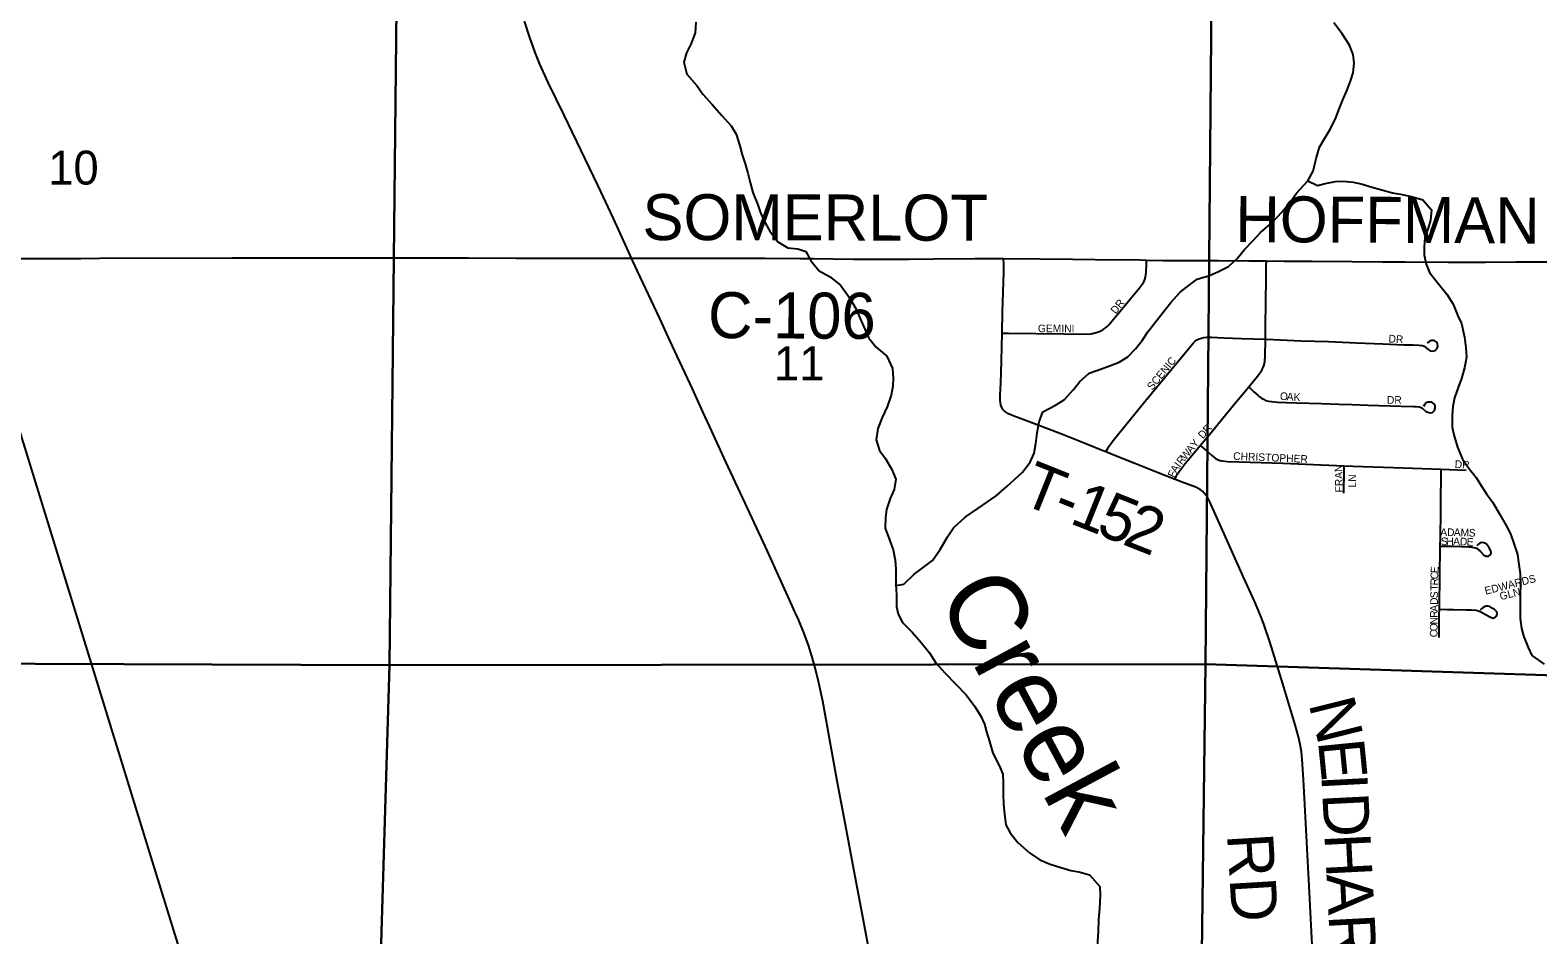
# Model space of a CAD drawing. Extents: x 1584893 to 1934202, y 663575 to 1091909.
# Drawn here: x 1795896 to 1805722, y 919483 to 925382 of the extents above; entities that cross this region are included whole.
import ezdxf

# ---------------------------------------------------------------- set-up
doc = ezdxf.new("R2010")
doc.units = 0
for name, color, linetype in [('GM_X_County_Road', 7, 'Continuous'), ('GM_X_County_Road_Text', 7, 'Continuous'), ('GM_X_Minor_River', 7, 'Continuous'), ('GM_X_Minor_River_Text', 7, 'Continuous'), ('GM_X_Rail_Line', 7, 'Continuous'), ('GM_X_Section', 7, 'Continuous'), ('GM_X_Section_Text', 7, 'Continuous'), ('GM_X_State_Route', 7, 'Continuous'), ('GM_X_Township_Road', 7, 'Continuous'), ('GM_X_Township_Road_Text', 7, 'Continuous'), ('GM_X_Township_Subdivision', 7, 'Continuous'), ('GM_X_Township_Subdivision_Text', 7, 'Continuous')]:
    doc.layers.add(name, color=color, linetype=linetype)

msp = doc.modelspace()

# ---------------------------------------------------------------- linework, layer by layer
at = {"layer": 'GM_X_County_Road'}
for points in [[(1795667.9, 923892.3), (1796225.8, 923894.1), (1796472, 923896.7), (1796767.3, 923895.8), (1797210.4, 923897.5), (1797374.4, 923896.8), (1797571.4, 923897.4), (1797932.3, 923896.6), (1798178.4, 923897.6), (1798391.7, 923897.4), (1798752.7, 923896.9), (1799064.5, 923896.5), (1799343.4, 923895.4), (1799606, 923894.9), (1799761.9, 923896.5), (1799815.4, 923895.5)], [(1799815.4, 923895.5), (1799848.2, 923895.3), (1799915.6, 923894.9)], [(1799915.6, 923894.9), (1799916, 923894.9), (1800080.4, 923895.6), (1800211.7, 923896.5), (1800375.7, 923896.3), (1800687.6, 923895.9), (1800912.6, 923893.7)], [(1800912.6, 923893.7), (1800999.4, 923892.8), (1801261.9, 923888.7), (1801426.1, 923888.1), (1801623, 923888.7), (1801787.1, 923890.1), (1802049.6, 923892.9), (1802180.8, 923892.5), (1802240.7, 923892.3)], [(1802240.7, 923892.3), (1802476.3, 923891.5), (1802689.6, 923888), (1802837.3, 923886.2), (1803132.6, 923883.7), (1803172.5, 923883)], [(1803172.5, 923883), (1803280.3, 923880.9), (1803411.6, 923880.7), (1803641.4, 923880.4), (1803838.3, 923878.9), (1803953.3, 923877.3)], [(1803953.3, 923877.3), (1804068, 923875.6), (1804248.6, 923875), (1804511.1, 923872.7), (1804708.1, 923871.9), (1804855.7, 923871.1), (1805134.8, 923869.3), (1805381, 923870), (1805578, 923871.2), (1805758.4, 923871.9), (1805922.6, 923871.6), (1806152.4, 923872), (1806447.8, 923873.3), (1806611.8, 923872.7), (1806841.7, 923874.1), (1807005.7, 923874.2), (1807382.8, 923869.7), (1807514.3, 923872.3), (1807610.2, 923873.6)]]:
    msp.add_lwpolyline(points, dxfattribs=at)
at = {"layer": 'GM_X_Minor_River'}
for points in [[(1800233.5, 925435.5), (1800230.6, 925365.5), (1800203.6, 925295.8), (1800174.7, 925234.2), (1800155.9, 925174.4), (1800176.8, 925096.1), (1800241.7, 925021.2), (1800281, 924964.6), (1800342, 924897.7), (1800405, 924826.8), (1800464.1, 924758), (1800497.3, 924703.5), (1800522.3, 924629.1), (1800537.4, 924568.9), (1800556.6, 924510.6), (1800573.8, 924450.3), (1800588.9, 924388.1), (1800606, 924323.8), (1800638.9, 924243.3), (1800656.2, 924191), (1800689.2, 924122.5), (1800716.5, 924072.1), (1800769.5, 924001.4), (1800835, 923962.4), (1800898.9, 923955.6), (1800950.6, 923938.8), (1800985.8, 923876.3), (1801038.9, 923813.6), (1801106.4, 923776.6), (1801177.6, 923719.6), (1801234.5, 923640.8), (1801277.5, 923568.2), (1801310.4, 923491.7), (1801335.6, 923433.3), (1801362.7, 923372.9), (1801409.9, 923314.2), (1801479.1, 923257.2), (1801516, 923176.7), (1801521.1, 923112.6), (1801518.4, 923060.6), (1801507.6, 923002.7), (1801480.5, 922925), (1801449.5, 922857.4), (1801420.5, 922783.8), (1801409.5, 922709.9), (1801432.5, 922641.5), (1801467.8, 922591), (1801508.8, 922522.4), (1801537.9, 922454), (1801526.9, 922386.1), (1801502.1, 922328.4), (1801477.1, 922256.7), (1801470.4, 922204.8), (1801469.4, 922134.8), (1801496.3, 922058.4), (1801521.4, 921994), (1801534.5, 921925.8), (1801537.7, 921867.7), (1801537, 921817.7), (1801538.3, 921767.6), (1801543.3, 921697.5), (1801542.3, 921623.5), (1801553.6, 921573.3), (1801580.8, 921518.9), (1801643.9, 921456), (1801703, 921389.2), (1801758.1, 921322.4), (1801799.1, 921255.8), (1801858.2, 921190.9), (1801929.2, 921117.9), (1801996.2, 921047), (1802053.1, 920972.2), (1802092.3, 920909.6), (1802115.5, 920857.2), (1802128.8, 920807), (1802147.9, 920742.7), (1802170.9, 920668.4), (1802211.8, 920587.8), (1802235, 920531.4), (1802238.2, 920473.4), (1802237.2, 920403.3), (1802240.2, 920333.3)], [(1801538.8, 921759.9), (1801590.3, 921768.9), (1801657.2, 921834), (1801707.7, 921871.4), (1801776.5, 921924.4), (1801827.5, 921995.8), (1801874.6, 922079.2), (1801913.4, 922136.7), (1801990.4, 922205.7), (1802073.2, 922262.5), (1802135.8, 922305.7), (1802192.4, 922344.9), (1802261.2, 922406), (1802311.8, 922451.4), (1802362.5, 922500.7), (1802413.4, 922566), (1802440.3, 922623.7), (1802451.1, 922687.6), (1802460.1, 922757.5), (1802471.1, 922827.4), (1802496, 922893.1), (1802578.7, 922937.9), (1802635.1, 922971.2), (1802698.1, 923040.4), (1802736.8, 923091.9), (1802797.5, 923145.1), (1802877.9, 923174), (1802936.3, 923195.2), (1802992.5, 923216.4), (1803049, 923251.7), (1803099.8, 923305), (1803142.5, 923358.4), (1803179.3, 923416), (1803226.1, 923473.4), (1803289.3, 923554.5), (1803330, 923606), (1803390.9, 923673.2), (1803449.6, 923720.4), (1803502.1, 923757.7), (1803582.5, 923782.6), (1803640.8, 923807.8), (1803705.3, 923841), (1803762, 923894.2), (1803810.8, 923951.6), (1803867.6, 924010.8), (1803914.4, 924062.2), (1803991.3, 924127.2), (1804054.2, 924194.4), (1804109.1, 924259.7), (1804149.9, 924319.2), (1804223.1, 924400.2), (1804257.9, 924461.8), (1804277.1, 924545.5), (1804300.1, 924619.3), (1804333, 924678.8), (1804365.7, 924732.4), (1804402.7, 924804), (1804425.6, 924863.7), (1804450.4, 924927.4), (1804479.4, 924993), (1804502.1, 925048.7), (1804518.9, 925104.5), (1804525.8, 925166.5), (1804518.6, 925224.6), (1804495.4, 925285), (1804446.4, 925357.7), (1804393.5, 925430.4)], [(1804223.1, 924400.2), (1804286.7, 924369.3), (1804336.8, 924382.6), (1804403, 924395.7), (1804455, 924397), (1804519, 924392.1), (1804578.8, 924377.3), (1804634.5, 924360.5), (1804696.3, 924343.7), (1804776, 924322.6), (1804827.8, 924311.8), (1804899.6, 924296.9), (1804973.3, 924275.8), (1805028.4, 924211.1), (1805023.5, 924143.1), (1805006.8, 924091.3), (1804985.9, 924029.5), (1804981.1, 923969.6), (1804982.3, 923915.5), (1804993.5, 923857.3), (1805016.7, 923803), (1805075.7, 923728.1), (1805128.8, 923661.4), (1805169.8, 923594.8), (1805200.8, 923520.3), (1805224.1, 923470), (1805244.8, 923379.6), (1805251.9, 923311.5), (1805257, 923249.4), (1805244, 923179.5), (1805225.1, 923111.8), (1805202.2, 923052), (1805179.3, 922984.3), (1805168.5, 922928.4), (1805163.7, 922870.5), (1805164.6, 922794.4), (1805173.9, 922744.2), (1805198.8, 922661.9), (1805231.7, 922585.4), (1805276.8, 922518.7), (1805320.1, 922466.1), (1805355.3, 922409.6), (1805388.6, 922359.1), (1805429.8, 922302.5), (1805474.7, 922223.8), (1805515.7, 922153.2), (1805544.9, 922096.8), (1805567.9, 922028.5), (1805589, 921962.1), (1805596.3, 921912), (1805607.3, 921837.8), (1805610.3, 921769.8), (1805607.4, 921701.8), (1805606.3, 921623.7), (1805607.2, 921545.7), (1805616.3, 921481.5), (1805631.5, 921425.3), (1805658.5, 921356.9), (1805683.8, 921304.5), (1805763, 921247.4)], [(1802240.2, 920333.3), (1802245.3, 920269.2), (1802254.4, 920201), (1802283.6, 920148.6), (1802332.7, 920083.9), (1802409.8, 920016.8), (1802477.2, 919971.8), (1802542.8, 919942.9), (1802612.5, 919921.9), (1802678.2, 919903), (1802730.1, 919894.3), (1802799.8, 919873.3), (1802866.7, 919798.4), (1802869.9, 919738.3), (1802864.7, 919654.3), (1802859.7, 919582.4), (1802856.6, 919504.4), (1802851.2, 919406.4)]]:
    msp.add_lwpolyline(points, dxfattribs=at)
at = {"layer": 'GM_X_Rail_Line'}
msp.add_lwpolyline([(1797744, 916556.4), (1796673.7, 920025.1), (1795480.6, 923890.3), (1793832.4, 929222.5), (1792931.7, 932136.8), (1792629, 933119.3)], dxfattribs=at)
at = {"layer": 'GM_X_Section'}
for points in [[(1793094.8, 926563.4), (1798294.5, 926551.8), (1798237.6, 921241.3), (1793038.5, 921261)], [(1798294.5, 926551.8), (1803603.3, 926543), (1803556.5, 921248.3), (1798237.6, 921241.3)], [(1803603.3, 926543), (1808922.1, 926500), (1808825.5, 921249.6), (1806176.5, 921164.1), (1803556.5, 921248.3)], [(1793038.5, 921261), (1798237.6, 921241.3), (1798078.7, 915947.4), (1792936, 915936.9)], [(1798237.6, 921241.3), (1803556.5, 921248.3), (1803489.6, 915935.8), (1798078.7, 915947.4)], [(1803556.5, 921248.3), (1806176.5, 921164.1), (1808825.5, 921249.6), (1808826.5, 921093.6), (1808780.3, 915903), (1803489.6, 915935.8)]]:
    msp.add_lwpolyline(points, close=True, dxfattribs=at)
at = {"layer": 'GM_X_State_Route'}
msp.add_lwpolyline([(1801390, 919240.2), (1801320.4, 919611.7), (1801264.8, 919909.4), (1801209.7, 920199.6), (1801158.3, 920473.7), (1801114.6, 920715.9), (1801061.2, 921006.4), (1801034.4, 921134.7), (1801014.8, 921214.2), (1800992.5, 921292.9), (1800967.7, 921371), (1800940, 921448), (1800903.1, 921539), (1800885.9, 921576.6), (1800878.2, 921593), (1800864.4, 921623.4), (1800689.7, 922007.8), (1800525.3, 922363.2), (1800430.6, 922566.5), (1800339.6, 922766.9), (1800280.9, 922894.4), (1800212.1, 923042.7), (1800164, 923146.6), (1800113.1, 923256), (1800067.8, 923354.1), (1799999.4, 923502.7), (1799854.9, 923809.9), (1799824.4, 923875.9), (1799815.4, 923895.5), (1799806.3, 923915.2), (1799697.3, 924154), (1799594.9, 924372.3), (1799375.8, 924827.9), (1799272.2, 925040.9), (1799217.8, 925160), (1799186.6, 925235.6), (1799152, 925333.6), (1799117.7, 925441.3)], dxfattribs=at)
at = {"layer": 'GM_X_Township_Road'}
for points in [[(1802230.9, 923406.4), (1802233.9, 923542.4), (1802240.8, 923804.7), (1802240.8, 923854.4), (1802240.7, 923892.3)], [(1802906.1, 922631.8), (1802882.4, 922641.8), (1802775.8, 922683.9), (1802623.9, 922744.9), (1802532.2, 922780.6), (1802424.7, 922821.3), (1802302.2, 922868.1), (1802272.3, 922880.6), (1802258.5, 922888.4), (1802246.3, 922897.9), (1802236.2, 922909.2), (1802228.5, 922922.4), (1802223.3, 922937), (1802220.2, 922952.5), (1802218.9, 922968.5), (1802218.7, 923001), (1802221.9, 923082.9), (1802223.6, 923148.6), (1802228.8, 923312.6), (1802230.9, 923406.4)], [(1803357.6, 922453.2), (1803247.9, 922496.1), (1803095.2, 922556.5), (1802957.8, 922609.8), (1802906.1, 922631.8)], [(1804254.8, 919331.8), (1804233.4, 919758), (1804194.7, 920495.6), (1804187.2, 920626.8), (1804182.1, 920676.1), (1804173.9, 920724.9), (1804162.8, 920773.1), (1804141.3, 920852.5), (1804112.3, 920946.8), (1804060.2, 921118.9), (1803976.6, 921387.9), (1803934.8, 921514.2), (1803911.4, 921575.3), (1803874.7, 921658.9), (1803804.3, 921814.7), (1803722.8, 921996.1), (1803657.8, 922141.9), (1803583.7, 922306.8), (1803568.2, 922336.1), (1803559.2, 922350.4), (1803548.6, 922363.7), (1803536.3, 922375.5), (1803522.7, 922385.7), (1803508.1, 922394.2), (1803492.9, 922401.2), (1803415.9, 922430.4), (1803357.6, 922453.2)]]:
    msp.add_lwpolyline(points, dxfattribs=at)
at = {"layer": 'GM_X_Township_Subdivision'}
for points in [[(1802230.9, 923406.4), (1802271.3, 923405.8), (1802451.5, 923403.5), (1802631.7, 923401.9), (1802779.2, 923400.9), (1802811.8, 923403.1), (1802828, 923406), (1802843.8, 923410.2), (1802859.2, 923415.6), (1802874.1, 923422.5), (1802888.3, 923430.6), (1802901.7, 923440), (1802914.5, 923450.4), (1802926.5, 923461.5), (1802937.7, 923473.4), (1803125.1, 923701.2), (1803145.3, 923727.1), (1803153.9, 923740.9), (1803160.7, 923755.8), (1803165.3, 923771.5), (1803167.9, 923787.7), (1803169.4, 923804), (1803171.4, 923853.1), (1803172.5, 923883)], [(1803946.2, 923366.6), (1803947.4, 923452.4), (1803951.1, 923763.7), (1803952.7, 923845.6), (1803953.3, 923877.3)], [(1802906.1, 922631.8), (1802918.6, 922653.5), (1802926.7, 922667.7), (1802955.2, 922707.5), (1803047.4, 922822.5), (1803152.2, 922948.9), (1803257, 923075.1), (1803371, 923214.7), (1803475.2, 923341.3), (1803487, 923352.6), (1803500.4, 923362), (1803515, 923369.3), (1803530.4, 923374.5), (1803546.4, 923377.9), (1803562.7, 923379.8), (1803595.4, 923379.9), (1803676.6, 923376.6), (1803791.2, 923372.5), (1803946.2, 923366.6)], [(1803837.6, 923056.8), (1803904.1, 923137.9), (1803922.7, 923164.1), (1803930.3, 923178.1), (1803936.3, 923192.6), (1803940.4, 923207.8), (1803942.8, 923223.5), (1803944.6, 923255.9), (1803946.2, 923366.6)], [(1803946.2, 923366.6), (1803954.3, 923366.4), (1804179.9, 923356.3), (1804357.2, 923351.3), (1804540.6, 923343.2), (1804711.8, 923337.1), (1804848.3, 923331), (1804909.4, 923330), (1804948.2, 923329), (1804967.5, 923327), (1804981.6, 923321.3), (1805006.4, 923299.6), (1805020.6, 923291.7), (1805036.6, 923289.3), (1805052.2, 923293.7), (1805064.2, 923304.6), (1805070.1, 923319.8), (1805068.8, 923336), (1805060.2, 923349.7), (1805046.1, 923357.6), (1805030, 923357.9), (1805015, 923351.4), (1805001.5, 923342.1)], [(1803521.1, 922673.4), (1803581.3, 922745.9), (1803748.4, 922947.9), (1803837.6, 923056.8)], [(1803837.6, 923056.8), (1803860.7, 923034.3), (1803872.2, 923023), (1803897.5, 923002.1), (1803907, 922993.6), (1803922.2, 922982.3), (1803933.5, 922975.2), (1803947.7, 922968.1), (1803967.1, 922963), (1803986.5, 922961), (1804028.2, 922956.9), (1804083.2, 922954.9), (1804151.5, 922951.8), (1804311.8, 922948.7), (1804425.6, 922943.8), (1804512.2, 922940.7), (1804617.1, 922936.7), (1804832.1, 922930.6), (1804911.6, 922928.6), (1804930.9, 922928.6), (1804950.4, 922926.4), (1804965.1, 922919.6), (1804990.4, 922898.5), (1805004.5, 922890.2), (1805020.7, 922886.7), (1805036.2, 922890.1), (1805047.9, 922901.2), (1805053.9, 922916.5), (1805053.2, 922932.9), (1805044.9, 922946.6), (1805031.6, 922955.6), (1805015.4, 922957.4), (1805004.3, 922956.1), (1804994.1, 922951), (1804983.9, 922939.8), (1804976.8, 922928.6)], [(1803357.6, 922453.2), (1803363, 922466.7), (1803374.2, 922488.1), (1803383.9, 922504.6), (1803424.2, 922556.8), (1803521.1, 922673.4)], [(1803521.1, 922673.4), (1803557.6, 922642.4), (1803595.2, 922610.6), (1803620.9, 922590.1), (1803635, 922582), (1803650.4, 922576.5), (1803666.3, 922573), (1803699, 922570), (1803846.6, 922564.9), (1804059.7, 922557.6), (1804458.9, 922542.3)], [(1804457.3, 922362.4), (1804457.3, 922396.1), (1804459.5, 922480.3), (1804459.2, 922497.2), (1804459.1, 922513.5), (1804458.9, 922542.3)], [(1804458.9, 922542.3), (1804518.6, 922540.1), (1804780.8, 922529.8), (1805093, 922518.7)], [(1805086.3, 922016.7), (1805087.4, 922072), (1805089, 922246), (1805091, 922349.9), (1805093, 922443.7), (1805093, 922500.7), (1805093, 922518.7)], [(1805093, 922518.7), (1805256.1, 922512.8)], [(1805081, 921606.1), (1805082.1, 921666.1), (1805083, 921787.5), (1805084, 921859.8), (1805085.5, 921973.6), (1805086.3, 922016.7)], [(1805086.3, 922016.7), (1805110.5, 922016.8), (1805161.4, 922016.8), (1805225, 922014.8), (1805273.5, 922013.7), (1805289.8, 922012.7), (1805306.1, 922008.7), (1805321.4, 922003.7), (1805335, 921994.2), (1805347.5, 921983.3), (1805370.5, 921959.2), (1805384.7, 921951.5), (1805400.5, 921951.9), (1805413.3, 921961.7), (1805418.2, 921971), (1805418.1, 921976.7), (1805414.3, 921992.2), (1805405.9, 922006.3), (1805396.1, 922019.6), (1805384.4, 922031.6), (1805370.8, 922039.5), (1805355, 922040.4), (1805343.8, 922037.2), (1805334.6, 922030), (1805325.5, 922019.8)], [(1805081, 921606.1), (1805126.9, 921605.1), (1805171.5, 921604.7), (1805254.2, 921603.1), (1805290.9, 921603.1), (1805320.4, 921600.4), (1805336.3, 921596.4), (1805351.5, 921589.8), (1805408.7, 921556.2), (1805423.8, 921549.9), (1805430.5, 921548.2), (1805441.7, 921551.2), (1805451.9, 921560.4), (1805455, 921568.5), (1805457.1, 921577.3), (1805455, 921588.9), (1805447.8, 921596), (1805439.6, 921603.8), (1805425.5, 921612.8), (1805410.9, 921620.7), (1805395.3, 921626.1), (1805389.8, 921626.3), (1805385.7, 921626.6), (1805376.5, 921623.5), (1805366.3, 921617.4), (1805357.1, 921611.3), (1805346.9, 921602.1)], [(1805078.9, 921420.9), (1805079.2, 921437.3), (1805079, 921569.4), (1805081, 921606.1)]]:
    msp.add_lwpolyline(points, dxfattribs=at)

# ---------------------------------------------------------------- texts
at = {"layer": 'GM_X_County_Road_Text'}
for s, rotation, p in [('SOMERLOT', 359.87574, (1799886.3, 924013.6)), ('HOFFMAN', 359.72038, (1803750.3, 924000.4)), ('C-106', 359.72712, (1800313.6, 923374.3))]:
    msp.add_text(s, height=300, rotation=rotation, dxfattribs=at).set_placement(p)
at = {"layer": 'GM_X_Minor_River_Text'}
msp.add_text('Creek', height=500.06, rotation=298.147, dxfattribs=at).set_placement((1801802.2, 921691.3))
at = {"layer": 'GM_X_Section_Text'}
for s, p in [('10', (1796013.7, 924375.5)), ('11', (1800743.7, 923099.5))]:
    msp.add_text(s, height=221, rotation=0.00001, dxfattribs=at).set_placement(p)
at = {"layer": 'GM_X_Township_Road_Text'}
for s, rotation, p in [('T', 338.19939, (1802339.4, 922299.6)), ('1', 338.20558, (1802662.2, 922170.4)), ('-', 338.19134, (1802547.7, 922216.2)), ('5', 338.2116, (1802833.8, 922101.8)), ('2', 338.27954, (1803005.8, 922033.1)), ('N', 284.01417, (1804227.1, 920990.8)), ('E', 275.64919, (1804289, 920746.1)), ('I', 273.04562, (1804310.9, 920526.4)), ('D', 272.92645, (1804317.4, 920403.5)), ('RD', 273.45328, (1803696.1, 920137.7)), ('H', 272.91553, (1804330.9, 920139.8)), ('A', 272.9119, (1804344.3, 919876.2)), ('R', 273.00149, (1804357.8, 919612))]:
    msp.add_text(s, height=300, rotation=rotation, dxfattribs=at).set_placement(p)
at = {"layer": 'GM_X_Township_Subdivision_Text'}
for s, rotation, p in [('DR', 51.33663, (1802971.5, 923527.4)), ('GEMINI', 0.00001, (1802464.1, 923412.2)), ('DR', 356.98902, (1804748.1, 923346.1)), ('SCENIC', 50.79243, (1803209.2, 923030.3)), ('O', 355.73373, (1804040, 922972.1)), ('A', 355.74729, (1804083.9, 922968.9)), ('K', 357.27925, (1804129.2, 922965.5)), ('DR', 0.00001, (1804738.8, 922945.7)), ('DR', 48.81407, (1803539.5, 922713.9)), ('Y', 50.20672, (1803490.6, 922653.5)), ('R', 51.83322, (1803401.7, 922544.7)), ('W', 50.38171, (1803426, 922575.6)), ('A', 50.20002, (1803462.4, 922619.7)), ('CHRISTOPHER', 357.59032, (1803736, 922580.5)), ('F', 66.35654, (1803353, 922460.4)), ('A', 58.20777, (1803366.2, 922491)), ('I', 53.19132, (1803388.7, 922527.4)), ('FRAN', 91.54102, (1804452.4, 922368.4)), ('DR', 356.82219, (1805179.4, 922527.7)), ('LN', 90, (1804537.3, 922399.6)), ('A', 359.65024, (1805086.4, 922083.4)), ('D', 359.64368, (1805130.4, 922083.1)), ('A', 359.62838, (1805174.3, 922082.8)), ('M', 358.37851, (1805218, 922082.6)), ('S', 356.99296, (1805270.5, 922081.1)), ('S', 0.00001, (1805090.8, 922023.8)), ('H', 359.95628, (1805126, 922023.8)), ('A', 359.27865, (1805169.9, 922023.7)), ('D', 358.25105, (1805213.6, 922023.2)), ('E', 357.04753, (1805257.3, 922021.8)), ('C', 89.31995, (1805072.7, 921801.2)), ('E', 86.30949, (1805073.1, 921840.1)), ('EDWARDS', 14.23563, (1805382.2, 921700.7)), ('S', 89.31696, (1805071.2, 921678)), ('T', 89.3044, (1805071.8, 921726.4)), ('R', 89.32879, (1805072.2, 921761.6)), ('GLN', 14.03624, (1805480.2, 921664.8)), ('A', 89.31705, (1805070.2, 921590)), ('D', 89.32851, (1805070.7, 921634)), ('N', 89.32236, (1805069.2, 921506.4)), ('R', 89.31732, (1805069.7, 921550.4)), ('C', 89.31995, (1805068.2, 921422.8)), ('O', 89.32851, (1805068.7, 921462.4))]:
    msp.add_text(s, height=50, rotation=rotation, dxfattribs=at).set_placement(p)

doc.saveas('drawing.dxf')
